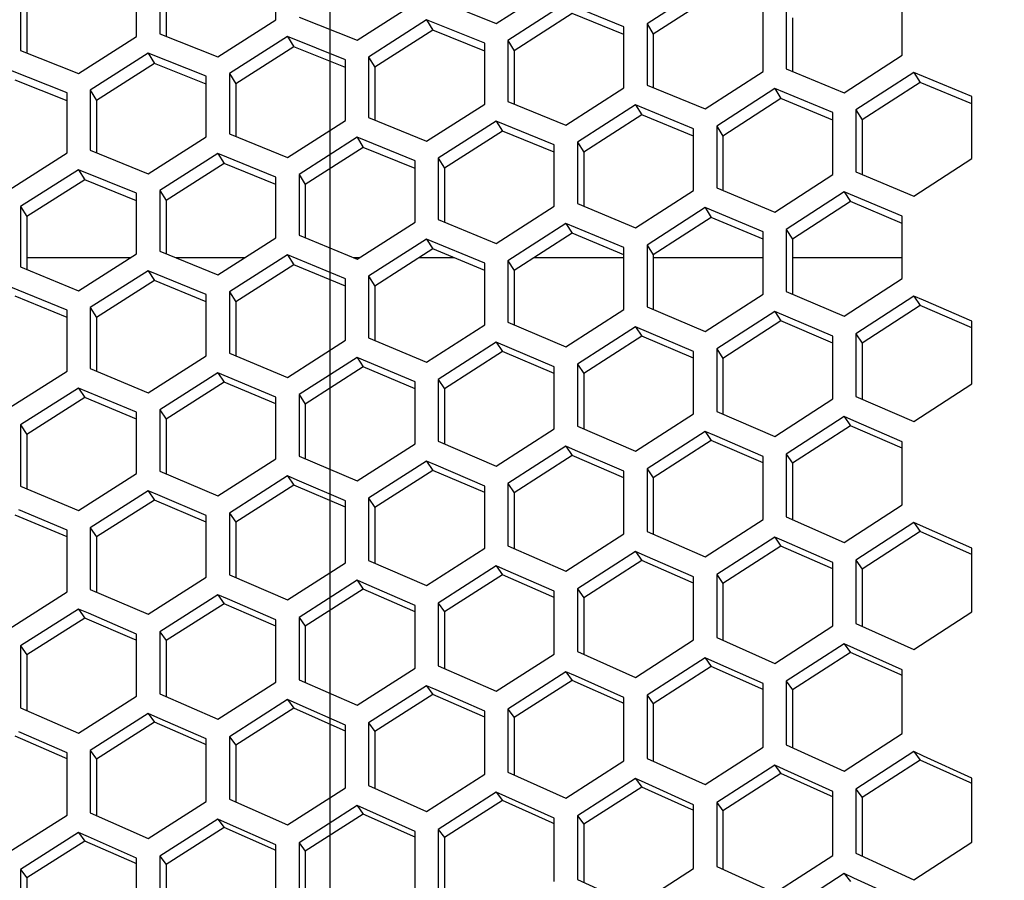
# Model space of a CAD drawing. Header units: millimetres. Extents: x 0 to 420, y 0 to 297.
# Tile 269 of 514: x 242 to 246.1, y 228.13 to 231.71. Entities that reach past the tile are written whole.
import ezdxf

# ---------------------------------------------------------------- set-up
doc = ezdxf.new("R2010")
doc.units = ezdxf.units.MM
doc.header["$LTSCALE"] = 23.1
doc.layers.get('0').update_dxf_attribs({"linetype": 'CONTINUOUS'})
doc.layers.add('DIM_PILOTEES', color=7, linetype='CONTINUOUS')
doc.styles.get("Standard").update_dxf_attribs({"font": 'txt', "width": 0.7})
doc.dimstyles.new('DIMSTYLE_1', dxfattribs={"dimtxt": 2.5, "dimasz": 3.5, "dimexe": 2, "dimexo": 0, "dimtad": 1, "dimdec": 0, "dimlfac": 10, "dimdsep": 46, "dimtxsty": 'Standard', "dimblk": '_FILLED', "dimblk1": '_FILLED', "dimblk2": '_FILLED', "dimcen": 0.09, "dimazin": 2, "dimtp": 1.2, "dimtm": 1.2, "dimtfac": 1, "dimtdec": 0, "dimtofl": 0, "dimtmove": 0, "dimatfit": 3, "dimldrblk": '_FILLED', "dimfxl": 0, "dimtolj": 1, "dimarcsym": 0})
doc.dimstyles.new('DIMSTYLE_2', dxfattribs={"dimtxt": 2.5, "dimasz": 3.5, "dimexe": 2, "dimexo": 0, "dimtad": 1, "dimdec": 0, "dimlfac": 10, "dimdsep": 46, "dimtxsty": 'Standard', "dimblk": '_FILLED', "dimblk1": '_FILLED', "dimblk2": '_FILLED', "dimcen": 0.09, "dimazin": 2, "dimtp": 0.5, "dimtm": 0.5, "dimtfac": 1, "dimtdec": 0, "dimtofl": 0, "dimtmove": 0, "dimatfit": 3, "dimldrblk": '_FILLED', "dimfxl": 0, "dimtolj": 1, "dimarcsym": 0})
doc.dimstyles.new('DIMSTYLE_4', dxfattribs={"dimtxt": 2.5, "dimasz": 3.5, "dimexe": 2, "dimexo": 0, "dimtad": 1, "dimdec": 0, "dimlfac": 10, "dimdsep": 46, "dimtxsty": 'Standard', "dimblk": '_FILLED', "dimblk1": '_FILLED', "dimblk2": '_FILLED', "dimcen": 0.09, "dimazin": 2, "dimtp": 0.8, "dimtm": 0.8, "dimtfac": 1, "dimtdec": 0, "dimtofl": 0, "dimtmove": 0, "dimatfit": 3, "dimldrblk": '_FILLED', "dimfxl": 0, "dimtolj": 1, "dimarcsym": 0})

# ---------------------------------------------------------------- blocks, each defined once
blk = doc.blocks.new('_FILLED')
at = {"color": 0, "linetype": 'ByBlock'}
blk.add_solid([(0, 0), (-1, 0.1429), (-1, -0.1429)], dxfattribs=at)
blk = doc.blocks.new('*D1')
at = {"layer": 'DIM_PILOTEES', "color": 2, "linetype": 'Continuous'}
for p, q in [((273.9153, 254.2086), (213.2201, 254.2086)), ((215.2201, 254.2086), (215.2201, 191.8279)), ((215.2201, 129.4471), (215.2201, 191.8279)), ((273.9407, 129.4471), (213.2201, 129.4471))]:
    blk.add_line(p, q, dxfattribs=at)
at = {"layer": 'DIM_PILOTEES', "color": 2, "linetype": 'Continuous', "xscale": 3.5, "yscale": 3.5, "zscale": 3.5}
for p, rotation in [((215.2201, 254.2086), 90), ((215.2201, 129.4471), 270)]:
    blk.add_blockref('_FILLED', p, dxfattribs=dict(at, rotation=rotation))
at = {"layer": 'DIM_PILOTEES', "color": 2, "linetype": 'Continuous', "insert": (212.0951, 191.6644), "char_height": 2.5, "width": 10.982143, "attachment_point": 2, "rotation": 90, "line_spacing_factor": 0.9}
blk.add_mtext('{\\ftxt;\\W0.0001;\\H0.0001;\\~}{\\ftxt;\\W2.9285714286;\\H2.5; }{\\ftxt;\\W0.0001;\\H0.0001;\\~}', dxfattribs=at)
blk = doc.blocks.new('*D2')
at = {"layer": 'DIM_PILOTEES', "color": 2, "linetype": 'Continuous'}
for p, q in [((226.3883, 206.1532), (226.3883, 267.8625)), ((243.2945, 226.4959), (243.2945, 267.8625)), ((226.3883, 265.8625), (218.8883, 265.8625)), ((218.8883, 265.8625), (234.8414, 265.8625)), ((250.7945, 265.8625), (234.8414, 265.8625)), ((243.2945, 265.8625), (250.7945, 265.8625))]:
    blk.add_line(p, q, dxfattribs=at)
at = {"layer": 'DIM_PILOTEES', "color": 2, "linetype": 'Continuous', "xscale": 3.5, "yscale": 3.5, "zscale": 3.5}
blk.add_blockref('_FILLED', (226.3883, 265.8625), dxfattribs=at)
at = {"layer": 'DIM_PILOTEES', "color": 2, "linetype": 'Continuous', "xscale": 3.5, "yscale": 3.5, "zscale": 3.5, "rotation": 180}
blk.add_blockref('_FILLED', (243.2945, 265.8625), dxfattribs=at)
at = {"layer": 'DIM_PILOTEES', "color": 2, "linetype": 'Continuous', "insert": (235.5503, 268.9875), "char_height": 2.5, "width": 8.035714, "attachment_point": 2, "line_spacing_factor": 0.9}
blk.add_mtext('{\\ftxt;\\W0.0001;\\H0.0001;\\~}{\\ftxt;\\W2.1428571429;\\H2.5; }{\\ftxt;\\W0.0001;\\H0.0001;\\~}', dxfattribs=at)
blk = doc.blocks.new('*D9')
at = {"layer": 'DIM_PILOTEES', "color": 2, "linetype": 'Continuous'}
for p, q in [((226.3883, 206.1532), (226.3883, 279.9641)), ((276.2211, 241.5579), (276.2211, 279.9641)), ((226.3883, 277.9641), (251.3047, 277.9641)), ((276.2211, 277.9641), (251.3047, 277.9641))]:
    blk.add_line(p, q, dxfattribs=at)
at = {"layer": 'DIM_PILOTEES', "color": 2, "linetype": 'Continuous', "xscale": 3.5, "yscale": 3.5, "zscale": 3.5, "rotation": 180}
blk.add_blockref('_FILLED', (226.3883, 277.9641), dxfattribs=at)
at = {"layer": 'DIM_PILOTEES', "color": 2, "linetype": 'Continuous', "xscale": 3.5, "yscale": 3.5, "zscale": 3.5}
blk.add_blockref('_FILLED', (276.2211, 277.9641), dxfattribs=at)
at = {"layer": 'DIM_PILOTEES', "color": 2, "linetype": 'Continuous', "insert": (253.158, 281.0891), "char_height": 2.5, "width": 8.839286, "attachment_point": 2, "line_spacing_factor": 0.9}
blk.add_mtext('{\\ftxt;\\W0.0001;\\H0.0001;\\~}{\\ftxt;\\W2.3571428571;\\H2.5; }{\\ftxt;\\W0.0001;\\H0.0001;\\~}', dxfattribs=at)

msp = doc.modelspace()

# ---------------------------------------------------------------- linework, layer by layer
at = {"color": 3, "linetype": 'Continuous'}
for p, q in [((243.069, 231.7123), (243.069, 231.9623)), ((242.5861, 231.9034), (242.5861, 231.6542)), ((242.4895, 231.6426), (242.4895, 231.8916)), ((242.0065, 231.8327), (242.0065, 231.5845)), ((243.9867, 231.6965), (244.2281, 231.8517)), ((244.856, 231.8511), (244.6145, 231.6953)), ((245.677, 231.5653), (245.677, 231.8216)), ((243.4071, 231.6273), (243.6486, 231.782)), ((243.7452, 231.7936), (243.9867, 231.6965)), ((244.2764, 231.7817), (244.035, 231.6264)), ((244.5179, 231.6838), (244.2764, 231.7817)), ((245.0975, 231.4974), (245.0975, 231.7527)), ((245.1941, 231.7642), (245.1941, 231.5087)), ((242.8276, 231.5581), (243.069, 231.7123)), ((243.1656, 231.7239), (243.4071, 231.6273)), ((243.6969, 231.7123), (243.4554, 231.5575)), ((243.9384, 231.6149), (243.6969, 231.7123)), ((244.5179, 231.4296), (244.5179, 231.6838)), ((244.6145, 231.6953), (244.6145, 231.4409)), ((242.248, 231.4889), (242.4895, 231.6426)), ((242.5861, 231.6542), (242.8276, 231.5581)), ((243.1173, 231.6429), (242.8759, 231.4887)), ((243.3588, 231.5461), (243.1173, 231.6429)), ((243.9384, 231.3617), (243.9384, 231.6149)), ((244.035, 231.6264), (244.035, 231.373)), ((242.0065, 231.5845), (242.248, 231.4889)), ((242.5378, 231.5735), (242.2963, 231.4198)), ((242.7793, 231.4772), (242.5378, 231.5735)), ((243.3588, 231.2939), (243.3588, 231.5461)), ((243.4554, 231.5575), (243.4554, 231.3052)), ((245.4356, 231.4087), (245.677, 231.5653)), ((242.1997, 231.4083), (241.9582, 231.5041)), ((244.856, 231.3414), (245.0975, 231.4974)), ((245.1941, 231.5087), (245.4356, 231.4087)), ((245.7253, 231.4938), (245.4839, 231.3372)), ((245.9668, 231.3931), (245.7253, 231.4938)), ((242.7793, 231.226), (242.7793, 231.4772)), ((242.8759, 231.4887), (242.8759, 231.2373)), ((242.2963, 231.4198), (242.2963, 231.1694)), ((244.2764, 231.274), (244.5179, 231.4296)), ((244.6145, 231.4409), (244.856, 231.3414)), ((245.1458, 231.4263), (244.9043, 231.2702)), ((245.3873, 231.326), (245.1458, 231.4263)), ((242.1997, 231.1581), (242.1997, 231.4083)), ((244.035, 231.373), (244.2764, 231.274)), ((245.9668, 231.1346), (245.9668, 231.3931)), ((243.6969, 231.2067), (243.9384, 231.3617)), ((244.5662, 231.3587), (244.3247, 231.2032)), ((244.8077, 231.259), (244.5662, 231.3587)), ((245.4839, 231.3372), (245.4839, 231.0796)), ((243.1173, 231.1394), (243.3588, 231.2939)), ((243.4554, 231.3052), (243.6969, 231.2067)), ((243.9867, 231.2912), (243.7452, 231.1361)), ((244.2281, 231.192), (243.9867, 231.2912)), ((245.3873, 231.0686), (245.3873, 231.326)), ((244.8077, 231.0026), (244.8077, 231.259)), ((244.9043, 231.2702), (244.9043, 231.0136)), ((242.5378, 231.072), (242.7793, 231.226)), ((242.8759, 231.2373), (243.1173, 231.1394)), ((243.4071, 231.2236), (243.1656, 231.0691)), ((243.6486, 231.125), (243.4071, 231.2236)), ((242.2963, 231.1694), (242.5378, 231.072)), ((244.2281, 230.9366), (244.2281, 231.192)), ((244.3247, 231.2032), (244.3247, 230.9476)), ((241.9582, 231.0047), (242.1997, 231.1581)), ((242.8276, 231.1561), (242.5861, 231.0021)), ((243.069, 231.0579), (242.8276, 231.1561)), ((243.6486, 230.8706), (243.6486, 231.125)), ((243.7452, 231.1361), (243.7452, 230.8816)), ((245.7253, 230.9777), (245.9668, 231.1346)), ((242.248, 231.0885), (242.0065, 230.935)), ((242.4895, 230.9909), (242.248, 231.0885)), ((243.069, 230.8046), (243.069, 231.0579)), ((243.1656, 231.0691), (243.1656, 230.8156)), ((245.1458, 230.9123), (245.3873, 231.0686)), ((245.4839, 231.0796), (245.7253, 230.9777)), ((242.5861, 231.0021), (242.5861, 230.7496)), ((244.5662, 230.8468), (244.8077, 231.0026)), ((244.9043, 231.0136), (245.1458, 230.9123)), ((242.4895, 230.7386), (242.4895, 230.9909)), ((245.4356, 230.9967), (245.1941, 230.8403)), ((245.677, 230.8946), (245.4356, 230.9967)), ((242.0065, 230.935), (242.0065, 230.6836)), ((243.9867, 230.7813), (244.2281, 230.9366)), ((244.3247, 230.9476), (244.5662, 230.8468)), ((244.856, 230.931), (244.6145, 230.7751)), ((245.0975, 230.8294), (244.856, 230.931)), ((243.7452, 230.8816), (243.9867, 230.7813)), ((245.677, 230.635), (245.677, 230.8946)), ((243.4071, 230.7158), (243.6486, 230.8706)), ((244.2764, 230.8653), (244.035, 230.7099)), ((244.5179, 230.7643), (244.2764, 230.8653)), ((245.1941, 230.8403), (245.1941, 230.5816)), ((242.8276, 230.6503), (243.069, 230.8046)), ((243.1656, 230.8156), (243.4071, 230.7158)), ((243.6969, 230.7996), (243.4554, 230.6448)), ((243.9384, 230.6991), (243.6969, 230.7996)), ((245.0975, 230.5709), (245.0975, 230.8294)), ((244.5179, 230.5068), (244.5179, 230.7643)), ((244.6145, 230.7751), (244.6145, 230.5175)), ((242.248, 230.5849), (242.4895, 230.7386)), ((242.5861, 230.7496), (242.8276, 230.6503)), ((243.1173, 230.7339), (242.8759, 230.5796)), ((243.3588, 230.6339), (243.1173, 230.7339)), ((242.0065, 230.6836), (242.248, 230.5849)), ((243.9384, 230.4427), (243.9384, 230.6991)), ((244.035, 230.7099), (244.035, 230.4533)), ((242.5378, 230.6682), (242.2963, 230.5144)), ((242.7793, 230.5688), (242.5378, 230.6682)), ((243.3588, 230.3785), (243.3588, 230.6339)), ((243.4554, 230.6448), (243.4554, 230.3892)), ((245.4356, 230.4784), (245.677, 230.635)), ((242.1997, 230.5036), (241.9582, 230.6026)), ((242.7793, 230.3144), (242.7793, 230.5688)), ((242.8759, 230.5796), (242.8759, 230.3251)), ((244.856, 230.4148), (245.0975, 230.5709)), ((245.1941, 230.5816), (245.4356, 230.4784)), ((245.7253, 230.5623), (245.4839, 230.4057)), ((245.7656, 230.545), (245.7253, 230.5623)), ((242.2963, 230.5144), (242.2963, 230.261)), ((244.6145, 230.5175), (244.856, 230.4148)), ((245.9668, 230.4584), (245.7656, 230.545)), ((242.1997, 230.2503), (242.1997, 230.5036)), ((244.2764, 230.3512), (244.5179, 230.5068)), ((245.1458, 230.4985), (244.9043, 230.3424)), ((245.3873, 230.3951), (245.1458, 230.4985)), ((243.6969, 230.2876), (243.9384, 230.4427)), ((244.035, 230.4533), (244.2764, 230.3512)), ((244.5662, 230.4347), (244.3247, 230.2791)), ((244.8077, 230.3318), (244.5662, 230.4347)), ((245.9668, 230.1968), (245.9668, 230.4584)), ((243.4554, 230.3892), (243.6969, 230.2876)), ((245.3873, 230.1345), (245.3873, 230.3951)), ((245.4839, 230.4057), (245.4839, 230.1449)), ((243.1173, 230.224), (243.3588, 230.3785)), ((243.9867, 230.3709), (243.7452, 230.2158)), ((244.2281, 230.2685), (243.9867, 230.3709)), ((242.5378, 230.1604), (242.7793, 230.3144)), ((242.8759, 230.3251), (243.1173, 230.224)), ((243.4071, 230.3071), (243.1656, 230.1525)), ((243.6486, 230.2052), (243.4071, 230.3071)), ((244.8077, 230.0723), (244.8077, 230.3318)), ((244.9043, 230.3424), (244.9043, 230.0826)), ((244.2281, 230.01), (244.2281, 230.2685)), ((244.3247, 230.2791), (244.3247, 230.0204)), ((241.9582, 230.0968), (242.1997, 230.2503)), ((242.2963, 230.261), (242.5378, 230.1604)), ((242.8276, 230.2432), (242.5861, 230.0892)), ((243.069, 230.1419), (242.8276, 230.2432)), ((243.6486, 229.9478), (243.6486, 230.2052)), ((243.7452, 230.2158), (243.7452, 229.9582)), ((245.7253, 230.0399), (245.9668, 230.1968)), ((242.248, 230.1794), (242.0065, 230.0259)), ((242.4895, 230.0787), (242.248, 230.1794)), ((243.069, 229.8855), (243.069, 230.1419)), ((243.1656, 230.1525), (243.1656, 229.8959)), ((245.4839, 230.1449), (245.7253, 230.0399)), ((245.1458, 229.9782), (245.3873, 230.1345)), ((242.4895, 229.8233), (242.4895, 230.0787)), ((242.5861, 230.0892), (242.5861, 229.8337)), ((244.5662, 229.9165), (244.8077, 230.0723)), ((244.9043, 230.0826), (245.1458, 229.9782)), ((245.4356, 230.0613), (245.1941, 229.905)), ((245.4758, 230.0438), (245.4356, 230.0613)), ((242.0065, 230.0259), (242.0065, 229.7714)), ((244.3247, 230.0204), (244.5662, 229.9165)), ((245.677, 229.9561), (245.4758, 230.0438)), ((243.9867, 229.8547), (244.2281, 230.01)), ((244.856, 229.9994), (244.6145, 229.8436)), ((244.8963, 229.982), (244.856, 229.9994)), ((245.0975, 229.8947), (244.8963, 229.982)), ((243.4071, 229.793), (243.6486, 229.9478)), ((243.7452, 229.9582), (243.9867, 229.8547)), ((244.2764, 229.9375), (244.035, 229.7822)), ((244.3167, 229.9202), (244.2764, 229.9375)), ((245.677, 229.6935), (245.677, 229.9561)), ((243.1656, 229.8959), (243.4071, 229.793)), ((244.5179, 229.8333), (244.3167, 229.9202)), ((245.0975, 229.6332), (245.0975, 229.8947)), ((245.1941, 229.905), (245.1941, 229.6432)), ((242.8276, 229.7313), (243.069, 229.8855)), ((243.6969, 229.8755), (243.4554, 229.7208)), ((243.7371, 229.8583), (243.6969, 229.8755)), ((243.9384, 229.7719), (243.7371, 229.8583)), ((242.248, 229.6696), (242.4895, 229.8233)), ((242.5861, 229.8337), (242.8276, 229.7313)), ((243.1173, 229.8136), (242.8759, 229.6594)), ((243.1576, 229.7965), (243.1173, 229.8136)), ((244.5179, 229.5728), (244.5179, 229.8333)), ((244.6145, 229.8436), (244.6145, 229.5829)), ((242.0065, 229.7714), (242.248, 229.6696)), ((243.3588, 229.7105), (243.1576, 229.7965)), ((243.9384, 229.5125), (243.9384, 229.7719)), ((244.035, 229.7822), (244.035, 229.5225)), ((242.5378, 229.7517), (242.2963, 229.598)), ((242.578, 229.7346), (242.5378, 229.7517)), ((242.7793, 229.6491), (242.578, 229.7346)), ((243.3588, 229.4521), (243.3588, 229.7105)), ((243.4554, 229.7208), (243.4554, 229.4622)), ((245.4356, 229.537), (245.677, 229.6935)), ((242.1997, 229.5877), (241.9985, 229.6728)), ((242.7793, 229.3918), (242.7793, 229.6491)), ((242.8759, 229.6594), (242.8759, 229.4018)), ((244.856, 229.4771), (245.0975, 229.6332)), ((245.1941, 229.6432), (245.4356, 229.537)), ((245.7253, 229.6196), (245.4839, 229.463)), ((245.7656, 229.6018), (245.7253, 229.6196)), ((242.1997, 229.3314), (242.1997, 229.5877)), ((242.2963, 229.598), (242.2963, 229.3415)), ((244.2764, 229.4173), (244.5179, 229.5728)), ((244.6145, 229.5829), (244.856, 229.4771)), ((245.9668, 229.5126), (245.7656, 229.6018)), ((245.1458, 229.5595), (244.9043, 229.4035)), ((245.186, 229.5418), (245.1458, 229.5595)), ((245.3873, 229.4531), (245.186, 229.5418)), ((243.6969, 229.3575), (243.9384, 229.5125)), ((244.035, 229.5225), (244.2764, 229.4173)), ((244.5662, 229.4995), (244.3247, 229.344)), ((244.6065, 229.4819), (244.5662, 229.4995)), ((245.9668, 229.248), (245.9668, 229.5126)), ((243.1173, 229.2977), (243.3588, 229.4521)), ((243.4554, 229.4622), (243.6969, 229.3575)), ((244.8077, 229.3936), (244.6065, 229.4819)), ((245.3873, 229.1895), (245.3873, 229.4531)), ((245.4839, 229.463), (245.4839, 229.1993)), ((242.8759, 229.4018), (243.1173, 229.2977)), ((243.9867, 229.4395), (243.7452, 229.2845)), ((244.0269, 229.4219), (243.9867, 229.4395)), ((244.2281, 229.3341), (244.0269, 229.4219)), ((244.9043, 229.4035), (244.9043, 229.1408)), ((242.5378, 229.2379), (242.7793, 229.3918)), ((243.4071, 229.3794), (243.1656, 229.225)), ((243.4474, 229.362), (243.4071, 229.3794)), ((243.6486, 229.2746), (243.4474, 229.362)), ((244.8077, 229.1311), (244.8077, 229.3936)), ((241.9582, 229.178), (242.1997, 229.3314)), ((242.2963, 229.3415), (242.5378, 229.2379)), ((242.8276, 229.3194), (242.5861, 229.1655)), ((242.8678, 229.3021), (242.8276, 229.3194)), ((244.2281, 229.0726), (244.2281, 229.3341)), ((244.3247, 229.344), (244.3247, 229.0824)), ((243.069, 229.2151), (242.8678, 229.3021)), ((243.7452, 229.2845), (243.7452, 229.0239)), ((242.248, 229.2594), (242.0065, 229.106)), ((242.2883, 229.2421), (242.248, 229.2594)), ((242.4895, 229.1555), (242.2883, 229.2421)), ((243.6486, 229.0142), (243.6486, 229.2746)), ((245.7253, 229.0912), (245.9668, 229.248)), ((243.069, 228.9557), (243.069, 229.2151)), ((243.1656, 229.225), (243.1656, 228.9655)), ((245.4839, 229.1993), (245.7253, 229.0912)), ((242.4895, 228.8973), (242.4895, 229.1555)), ((242.5861, 229.1655), (242.5861, 228.907)), ((245.1458, 229.0333), (245.3873, 229.1895)), ((244.5662, 228.9754), (244.8077, 229.1311)), ((244.9043, 229.1408), (245.1458, 229.0333)), ((245.4356, 229.1151), (245.1941, 228.9589)), ((245.4758, 229.0971), (245.4356, 229.1151)), ((242.0065, 229.106), (242.0065, 228.8486)), ((244.3247, 229.0824), (244.5662, 228.9754)), ((245.677, 229.0069), (245.4758, 229.0971)), ((243.9867, 228.9175), (244.2281, 229.0726)), ((244.856, 229.057), (244.6145, 228.9013)), ((244.8963, 229.0391), (244.856, 229.057)), ((245.0975, 228.9493), (244.8963, 229.0391)), ((243.4071, 228.8596), (243.6486, 229.0142)), ((243.7452, 229.0239), (243.9867, 228.9175)), ((244.2764, 228.9989), (244.035, 228.8437)), ((244.3167, 228.9811), (244.2764, 228.9989)), ((245.677, 228.7414), (245.677, 229.0069)), ((242.8276, 228.8016), (243.069, 228.9557)), ((243.1656, 228.9655), (243.4071, 228.8596)), ((244.5179, 228.8917), (244.3167, 228.9811)), ((245.1941, 228.9589), (245.1941, 228.6943)), ((243.6969, 228.9408), (243.4554, 228.7861)), ((243.7371, 228.923), (243.6969, 228.9408)), ((243.9384, 228.8341), (243.7371, 228.923)), ((245.0975, 228.6849), (245.0975, 228.9493)), ((242.248, 228.7437), (242.4895, 228.8973)), ((242.5861, 228.907), (242.8276, 228.8016)), ((243.1173, 228.8826), (242.8759, 228.7285)), ((243.1576, 228.865), (243.1173, 228.8826)), ((244.5179, 228.6283), (244.5179, 228.8917)), ((244.6145, 228.9013), (244.6145, 228.6378)), ((242.0065, 228.8486), (242.248, 228.7437)), ((243.3588, 228.7765), (243.1576, 228.865)), ((243.9384, 228.5718), (243.9384, 228.8341)), ((244.035, 228.8437), (244.035, 228.5812)), ((242.5378, 228.8245), (242.2963, 228.6709)), ((242.578, 228.8069), (242.5378, 228.8245)), ((242.7793, 228.7189), (242.578, 228.8069)), ((243.4554, 228.7861), (243.4554, 228.5247)), ((242.1997, 228.6613), (241.9985, 228.7489)), ((243.3588, 228.5153), (243.3588, 228.7765)), ((242.7793, 228.4587), (242.7793, 228.7189)), ((242.8759, 228.7285), (242.8759, 228.4682)), ((245.4356, 228.585), (245.677, 228.7414)), ((242.2963, 228.6709), (242.2963, 228.4116)), ((244.856, 228.529), (245.0975, 228.6849)), ((245.1941, 228.6943), (245.4356, 228.585)), ((245.7253, 228.6663), (245.4839, 228.5099)), ((245.7656, 228.648), (245.7253, 228.6663)), ((242.1997, 228.4022), (242.1997, 228.6613)), ((244.2764, 228.473), (244.5179, 228.6283)), ((244.6145, 228.6378), (244.856, 228.529)), ((245.9668, 228.5563), (245.7656, 228.648)), ((244.035, 228.5812), (244.2764, 228.473)), ((245.1458, 228.6101), (244.9043, 228.4542)), ((245.186, 228.5919), (245.1458, 228.6101)), ((245.3873, 228.5006), (245.186, 228.5919)), ((243.6969, 228.417), (243.9384, 228.5718)), ((244.5662, 228.5539), (244.3247, 228.3985)), ((244.6065, 228.5357), (244.5662, 228.5539)), ((245.9668, 228.2889), (245.9668, 228.5563)), ((243.1173, 228.361), (243.3588, 228.5153)), ((243.4554, 228.5247), (243.6969, 228.417)), ((244.8077, 228.4449), (244.6065, 228.5357)), ((245.3873, 228.2343), (245.3873, 228.5006)), ((245.4839, 228.5099), (245.4839, 228.2434)), ((242.5378, 228.305), (242.7793, 228.4587)), ((242.8759, 228.4682), (243.1173, 228.361)), ((243.9867, 228.4976), (243.7452, 228.3428)), ((244.0269, 228.4796), (243.9867, 228.4976)), ((244.2281, 228.3892), (244.0269, 228.4796)), ((243.4071, 228.4414), (243.1656, 228.2872)), ((243.4474, 228.4235), (243.4071, 228.4414)), ((243.6486, 228.3336), (243.4474, 228.4235)), ((244.8077, 228.1797), (244.8077, 228.4449)), ((244.9043, 228.4542), (244.9043, 228.1888)), ((241.9582, 228.249), (242.1997, 228.4022)), ((242.2963, 228.4116), (242.5378, 228.305)), ((242.8276, 228.3852), (242.5861, 228.2315)), ((242.8678, 228.3674), (242.8276, 228.3852)), ((244.2281, 228.1251), (244.2281, 228.3892)), ((244.3247, 228.3985), (244.3247, 228.1342)), ((243.069, 228.2779), (242.8678, 228.3674)), ((243.7452, 228.3428), (243.7452, 228.0795)), ((242.248, 228.329), (242.0065, 228.1758)), ((242.2883, 228.3113), (242.248, 228.329)), ((242.4895, 228.2222), (242.2883, 228.3113)), ((243.6486, 228.0704), (243.6486, 228.3336)), ((243.069, 228.0158), (243.069, 228.2779)), ((243.1656, 228.2872), (243.1656, 228.0249)), ((245.7253, 228.1324), (245.9668, 228.2889)), ((242.4895, 227.9612), (242.4895, 228.2222)), ((242.5861, 228.2315), (242.5861, 227.9703)), ((245.1458, 228.0783), (245.3873, 228.2343)), ((245.4839, 228.2434), (245.7253, 228.1324)), ((242.0065, 228.1758), (242.0065, 227.9157)), ((244.5662, 228.0242), (244.8077, 228.1797)), ((244.9043, 228.1888), (245.1458, 228.0783)), ((244.3247, 228.1342), (244.5662, 228.0242)), ((245.4356, 228.1587), (245.1941, 228.0027)), ((245.4758, 228.1402), (245.4356, 228.1587)), ((245.677, 228.0475), (245.4758, 228.1402))]:
    msp.add_line(p, q, dxfattribs=at)
at = {"color": 7, "linetype": 'Continuous'}
for p, q in [((242.612, 231.8594), (242.612, 231.6439)), ((242.0324, 231.7887), (242.0324, 231.5743)), ((244.8819, 231.8079), (244.6404, 231.6525)), ((244.3023, 231.7385), (244.0608, 231.5836)), ((244.5179, 231.6515), (244.3023, 231.7385)), ((243.6969, 231.7123), (243.7228, 231.6691)), ((245.22, 231.7213), (245.22, 231.498)), ((243.7228, 231.6691), (243.4813, 231.5147)), ((243.9384, 231.5825), (243.7228, 231.6691)), ((244.6145, 231.6953), (244.6404, 231.6525)), ((243.1173, 231.6429), (243.1432, 231.5997)), ((244.035, 231.6264), (244.0608, 231.5836)), ((244.6404, 231.6525), (244.6404, 231.4302)), ((242.5378, 231.5735), (242.5637, 231.5303)), ((243.1432, 231.5997), (242.9017, 231.4458)), ((243.3588, 231.5136), (243.1432, 231.5997)), ((244.0608, 231.5836), (244.0608, 231.3624)), ((243.4554, 231.5575), (243.4813, 231.5147)), ((242.5637, 231.5303), (242.3222, 231.3769)), ((242.7793, 231.4446), (242.5637, 231.5303)), ((243.4813, 231.5147), (243.4813, 231.2946)), ((245.7253, 231.4938), (245.7512, 231.4518)), ((242.1997, 231.3757), (241.9841, 231.4609)), ((242.8759, 231.4887), (242.9017, 231.4458)), ((245.7512, 231.4518), (245.5097, 231.2955)), ((245.9668, 231.3622), (245.7512, 231.4518)), ((242.2963, 231.4198), (242.3222, 231.3769)), ((242.9017, 231.4458), (242.9017, 231.2268)), ((245.1458, 231.4263), (245.1717, 231.3843)), ((242.3222, 231.3769), (242.3222, 231.159)), ((245.1717, 231.3843), (244.9302, 231.2285)), ((245.3873, 231.2951), (245.1717, 231.3843)), ((244.5662, 231.3587), (244.5921, 231.3167)), ((245.4839, 231.3372), (245.5097, 231.2955)), ((243.9867, 231.2912), (244.0125, 231.2492)), ((244.5921, 231.3167), (244.3506, 231.1615)), ((244.8077, 231.228), (244.5921, 231.3167)), ((245.5097, 231.2955), (245.5097, 231.0687)), ((244.0125, 231.2492), (243.7711, 231.0944)), ((244.2281, 231.1609), (244.0125, 231.2492)), ((244.9043, 231.2702), (244.9302, 231.2285)), ((243.4071, 231.2236), (243.433, 231.1816)), ((244.9302, 231.2285), (244.9302, 231.0028)), ((243.433, 231.1816), (243.1915, 231.0274)), ((243.6486, 231.0938), (243.433, 231.1816)), ((244.3247, 231.2032), (244.3506, 231.1615)), ((242.8276, 231.1561), (242.8534, 231.1141)), ((243.7452, 231.1361), (243.7711, 231.0944)), ((244.3506, 231.1615), (244.3506, 230.9368)), ((242.248, 231.0885), (242.2739, 231.0465)), ((242.8534, 231.1141), (242.612, 230.9604)), ((243.069, 231.0267), (242.8534, 231.1141)), ((243.7711, 231.0944), (243.7711, 230.8709)), ((242.2739, 231.0465), (242.0324, 230.8933)), ((242.4895, 230.9596), (242.2739, 231.0465)), ((243.1656, 231.0691), (243.1915, 231.0274)), ((242.5861, 231.0021), (242.612, 230.9604)), ((243.1915, 231.0274), (243.1915, 230.8049)), ((242.612, 230.9604), (242.612, 230.739)), ((245.4356, 230.9967), (245.4614, 230.9558)), ((242.0065, 230.935), (242.0324, 230.8933)), ((244.856, 230.931), (244.8819, 230.8901)), ((245.4614, 230.9558), (245.22, 230.7997)), ((245.677, 230.865), (245.4614, 230.9558)), ((242.0324, 230.8933), (242.0324, 230.6731)), ((244.8819, 230.8901), (244.6404, 230.7346)), ((245.0975, 230.7998), (244.8819, 230.8901)), ((244.2764, 230.8653), (244.3023, 230.8244)), ((245.1941, 230.8403), (245.22, 230.7997)), ((243.6969, 230.7996), (243.7228, 230.7588)), ((244.3023, 230.8244), (244.0608, 230.6694)), ((244.5179, 230.7345), (244.3023, 230.8244)), ((245.22, 230.7997), (245.22, 230.5706)), ((243.7228, 230.7588), (243.4813, 230.6042)), ((243.9384, 230.6693), (243.7228, 230.7588)), ((244.6145, 230.7751), (244.6404, 230.7346)), ((242.4633, 230.722), (242.0324, 230.722)), ((242.9397, 230.722), (242.6535, 230.722)), ((243.1173, 230.7339), (243.1432, 230.6931)), ((243.4167, 230.722), (243.3923, 230.722)), ((243.8116, 230.722), (243.6653, 230.722)), ((244.5179, 230.722), (244.1427, 230.722)), ((244.6404, 230.7346), (244.6404, 230.5065)), ((245.0975, 230.722), (244.6404, 230.722)), ((245.677, 230.722), (245.22, 230.722)), ((243.1432, 230.6931), (242.9017, 230.5391)), ((243.3588, 230.6041), (243.1432, 230.6931)), ((244.035, 230.7099), (244.0608, 230.6694)), ((242.5378, 230.6682), (242.5637, 230.6274)), ((243.4554, 230.6448), (243.4813, 230.6042)), ((244.0608, 230.6694), (244.0608, 230.4424)), ((242.5637, 230.6274), (242.3222, 230.4739)), ((242.7793, 230.5389), (242.5637, 230.6274)), ((243.4813, 230.6042), (243.4813, 230.3784)), ((242.1997, 230.4736), (241.9841, 230.5617)), ((242.8759, 230.5796), (242.9017, 230.5391)), ((245.7253, 230.5623), (245.7512, 230.5226)), ((242.2963, 230.5144), (242.3222, 230.4739)), ((242.9017, 230.5391), (242.9017, 230.3143)), ((245.7512, 230.5226), (245.5097, 230.3663)), ((245.9668, 230.4302), (245.7512, 230.5226)), ((242.3222, 230.4739), (242.3222, 230.2502)), ((245.1458, 230.4985), (245.1717, 230.4588)), ((244.5662, 230.4347), (244.5921, 230.395)), ((245.1717, 230.4588), (244.9302, 230.303)), ((245.3873, 230.3668), (245.1717, 230.4588)), ((244.5921, 230.395), (244.3506, 230.2397)), ((244.8077, 230.3035), (244.5921, 230.395)), ((245.4839, 230.4057), (245.5097, 230.3663)), ((243.9867, 230.3709), (244.0125, 230.3312)), ((245.5097, 230.3663), (245.5097, 230.1337)), ((243.4071, 230.3071), (243.433, 230.2674)), ((244.0125, 230.3312), (243.7711, 230.1764)), ((244.2281, 230.2401), (244.0125, 230.3312)), ((244.9043, 230.3424), (244.9302, 230.303)), ((244.9302, 230.303), (244.9302, 230.0715)), ((243.433, 230.2674), (243.1915, 230.1131)), ((243.6486, 230.1768), (243.433, 230.2674)), ((244.3247, 230.2791), (244.3506, 230.2397)), ((242.8276, 230.2432), (242.8534, 230.2035)), ((244.3506, 230.2397), (244.3506, 230.0093)), ((242.8534, 230.2035), (242.612, 230.0498)), ((243.069, 230.1134), (242.8534, 230.2035)), ((243.7452, 230.2158), (243.7711, 230.1764)), ((242.2739, 230.1397), (242.0324, 229.9865)), ((242.248, 230.1794), (242.2739, 230.1397)), ((242.4895, 230.0501), (242.2739, 230.1397)), ((243.1656, 230.1525), (243.1915, 230.1131)), ((243.7711, 230.1764), (243.7711, 229.9471)), ((243.1915, 230.1131), (243.1915, 229.8849)), ((242.5861, 230.0892), (242.612, 230.0498)), ((245.4356, 230.0613), (245.4614, 230.0228)), ((242.0065, 230.0259), (242.0324, 229.9865)), ((242.612, 230.0498), (242.612, 229.8227)), ((245.4614, 230.0228), (245.22, 229.8668)), ((245.677, 229.9292), (245.4614, 230.0228)), ((242.0324, 229.9865), (242.0324, 229.7605)), ((244.856, 229.9994), (244.8819, 229.9609)), ((244.2764, 229.9375), (244.3023, 229.899)), ((244.8819, 229.9609), (244.6404, 229.8054)), ((245.0975, 229.8677), (244.8819, 229.9609)), ((244.3023, 229.899), (244.0608, 229.744)), ((244.5179, 229.8063), (244.3023, 229.899)), ((245.1941, 229.905), (245.22, 229.8668)), ((243.6969, 229.8755), (243.7228, 229.837)), ((245.22, 229.8668), (245.22, 229.6319)), ((243.1173, 229.8136), (243.1432, 229.7751)), ((243.7228, 229.837), (243.4813, 229.6826)), ((243.9384, 229.7448), (243.7228, 229.837)), ((244.6145, 229.8436), (244.6404, 229.8054)), ((243.1432, 229.7751), (242.9017, 229.6212)), ((243.3588, 229.6834), (243.1432, 229.7751)), ((244.035, 229.7822), (244.0608, 229.744)), ((244.6404, 229.8054), (244.6404, 229.5716)), ((242.5378, 229.7517), (242.5637, 229.7132)), ((244.0608, 229.744), (244.0608, 229.5113)), ((242.5637, 229.7132), (242.3222, 229.5598)), ((242.7793, 229.6219), (242.5637, 229.7132)), ((243.4554, 229.7208), (243.4813, 229.6826)), ((242.1997, 229.5604), (241.9841, 229.6512)), ((242.8759, 229.6594), (242.9017, 229.6212)), ((243.4813, 229.6826), (243.4813, 229.451)), ((242.9017, 229.6212), (242.9017, 229.3907)), ((245.7253, 229.6196), (245.7512, 229.5822)), ((242.2963, 229.598), (242.3222, 229.5598)), ((245.7512, 229.5822), (245.5097, 229.426)), ((245.9573, 229.4912), (245.7512, 229.5822)), ((242.3222, 229.5598), (242.3222, 229.3304)), ((245.1458, 229.5595), (245.1717, 229.5222)), ((244.5662, 229.4995), (244.5921, 229.4622)), ((245.1717, 229.5222), (244.9302, 229.3665)), ((245.3778, 229.4316), (245.1717, 229.5222)), ((245.9668, 229.487), (245.9573, 229.4912)), ((244.5921, 229.4622), (244.3506, 229.307)), ((244.7983, 229.372), (244.5921, 229.4622)), ((245.4839, 229.463), (245.5097, 229.426)), ((244.0125, 229.4021), (243.7711, 229.2475)), ((243.9867, 229.4395), (244.0125, 229.4021)), ((244.2187, 229.3124), (244.0125, 229.4021)), ((244.9043, 229.4035), (244.9302, 229.3665)), ((245.3873, 229.4275), (245.3778, 229.4316)), ((245.3873, 229.4275), (245.3778, 229.4316)), ((245.5097, 229.426), (245.5097, 229.1877)), ((243.4071, 229.3794), (243.433, 229.3421)), ((244.8077, 229.3679), (244.7983, 229.372)), ((244.9302, 229.3665), (244.9302, 229.1293)), ((242.8276, 229.3194), (242.8534, 229.2821)), ((243.433, 229.3421), (243.1915, 229.188)), ((243.6392, 229.2529), (243.433, 229.3421)), ((244.3247, 229.344), (244.3506, 229.307)), ((242.8534, 229.2821), (242.612, 229.1285)), ((243.0596, 229.1933), (242.8534, 229.2821)), ((243.7452, 229.2845), (243.7711, 229.2475)), ((244.2281, 229.3083), (244.2187, 229.3124)), ((244.3506, 229.307), (244.3506, 229.0709)), ((242.248, 229.2594), (242.2739, 229.222)), ((243.6486, 229.2488), (243.6392, 229.2529)), ((243.7711, 229.2475), (243.7711, 229.0125)), ((242.2739, 229.222), (242.0324, 229.0689)), ((242.4801, 229.1337), (242.2739, 229.222)), ((243.1656, 229.225), (243.1915, 229.188)), ((242.5861, 229.1655), (242.612, 229.1285)), ((243.069, 229.1892), (243.0596, 229.1933)), ((243.1915, 229.188), (243.1915, 228.9541)), ((242.4895, 229.1297), (242.4801, 229.1337)), ((242.4895, 229.1296), (242.4801, 229.1337)), ((242.612, 229.1285), (242.612, 228.8958)), ((245.4356, 229.1151), (245.4614, 229.079)), ((242.0065, 229.106), (242.0324, 229.0689)), ((245.4614, 229.079), (245.22, 228.9231)), ((245.668, 228.9867), (245.4614, 229.079)), ((242.0324, 229.0689), (242.0324, 228.8374)), ((244.856, 229.057), (244.8819, 229.0209)), ((244.2764, 228.9989), (244.3023, 228.9627)), ((244.8819, 229.0209), (244.6404, 228.8655)), ((245.0884, 228.929), (244.8819, 229.0209)), ((244.3023, 228.9627), (244.0608, 228.8079)), ((244.5089, 228.8714), (244.3023, 228.9627)), ((245.1941, 228.9589), (245.22, 228.9231)), ((245.677, 228.9827), (245.668, 228.9867)), ((245.677, 228.9827), (245.668, 228.9867)), ((243.6969, 228.9408), (243.7228, 228.9046)), ((245.0975, 228.925), (245.0884, 228.929)), ((245.0975, 228.925), (245.0884, 228.929)), ((245.22, 228.9231), (245.22, 228.6826)), ((243.1173, 228.8826), (243.1432, 228.8465)), ((243.7228, 228.9046), (243.4813, 228.7503)), ((243.9293, 228.8137), (243.7228, 228.9046)), ((244.5179, 228.8674), (244.5089, 228.8714)), ((244.5179, 228.8673), (244.5089, 228.8714)), ((244.6145, 228.9013), (244.6404, 228.8655)), ((243.1432, 228.8465), (242.9017, 228.6927)), ((243.3498, 228.756), (243.1432, 228.8465)), ((244.035, 228.8437), (244.0608, 228.8079)), ((244.6404, 228.8655), (244.6404, 228.6261)), ((242.5637, 228.7883), (242.3222, 228.6351)), ((242.5378, 228.8245), (242.5637, 228.7883)), ((242.7703, 228.6983), (242.5637, 228.7883)), ((243.4554, 228.7861), (243.4813, 228.7503)), ((243.9384, 228.8097), (243.9293, 228.8137)), ((244.0608, 228.8079), (244.0608, 228.5697)), ((243.3588, 228.752), (243.3498, 228.756)), ((243.4813, 228.7503), (243.4813, 228.5132)), ((242.1907, 228.6406), (241.9841, 228.7302)), ((242.8759, 228.7285), (242.9017, 228.6927)), ((242.2963, 228.6709), (242.3222, 228.6351)), ((242.7793, 228.6944), (242.7703, 228.6983)), ((242.9017, 228.6927), (242.9017, 228.4567)), ((245.7253, 228.6663), (245.7512, 228.6313)), ((242.1997, 228.6367), (242.1907, 228.6406)), ((242.3222, 228.6351), (242.3222, 228.4002)), ((245.7512, 228.6313), (245.5097, 228.4752)), ((245.9582, 228.5373), (245.7512, 228.6313)), ((245.1458, 228.6101), (245.1717, 228.5751)), ((244.5662, 228.5539), (244.5921, 228.5189)), ((245.1717, 228.5751), (244.9302, 228.4196)), ((245.3786, 228.4816), (245.1717, 228.5751)), ((244.5921, 228.5189), (244.3506, 228.3639)), ((244.7991, 228.4258), (244.5921, 228.5189)), ((245.4839, 228.5099), (245.5097, 228.4752)), ((245.9668, 228.5334), (245.9582, 228.5373)), ((244.0125, 228.4627), (243.7711, 228.3082)), ((243.9867, 228.4976), (244.0125, 228.4627)), ((244.2195, 228.3701), (244.0125, 228.4627)), ((245.3873, 228.4777), (245.3786, 228.4816)), ((245.3873, 228.4777), (245.3786, 228.4816)), ((245.5097, 228.4752), (245.5097, 228.2315)), ((243.4071, 228.4414), (243.433, 228.4065)), ((244.8077, 228.422), (244.7991, 228.4258)), ((244.9043, 228.4542), (244.9302, 228.4196)), ((244.9302, 228.4196), (244.9302, 228.1769)), ((242.8276, 228.3852), (242.8534, 228.3503)), ((243.433, 228.4065), (243.1915, 228.2525)), ((243.64, 228.3143), (243.433, 228.4065)), ((244.3247, 228.3985), (244.3506, 228.3639)), ((242.8534, 228.3503), (242.612, 228.1969)), ((243.0604, 228.2586), (242.8534, 228.3503)), ((243.7452, 228.3428), (243.7711, 228.3082)), ((244.2281, 228.3662), (244.2195, 228.3701)), ((244.2281, 228.3662), (244.2196, 228.3701)), ((244.3506, 228.3639), (244.3506, 228.1224)), ((242.2739, 228.294), (242.0324, 228.1412)), ((242.248, 228.329), (242.2739, 228.294)), ((242.4809, 228.2028), (242.2739, 228.294)), ((243.6486, 228.3105), (243.64, 228.3143)), ((243.7711, 228.3082), (243.7711, 228.0678)), ((243.069, 228.2547), (243.0604, 228.2586)), ((243.1656, 228.2872), (243.1915, 228.2525)), ((242.5861, 228.2315), (242.612, 228.1969)), ((243.1915, 228.2525), (243.1915, 228.0133)), ((242.0065, 228.1758), (242.0324, 228.1412)), ((242.4895, 228.199), (242.4809, 228.2028)), ((242.612, 228.1969), (242.612, 227.9588)), ((242.0324, 228.1412), (242.0324, 227.9042)), ((245.4356, 228.1587), (245.4614, 228.125))]:
    msp.add_line(p, q, dxfattribs=at)

# ---------------------------------------------------------------- dimensions: what is measured, and where the dimension line sits
at = {"layer": 'DIM_PILOTEES', "color": 2, "linetype": 'Continuous'}
for base, p1, p2, angle, text, dimstyle, picture, middle in [((226.3883, 277.9641), (276.2211, 241.5579), (226.3883, 206.1532), 180, '{\\ftxt;\\W0.0001;\\H0.0001;\\~}{\\ftxt;\\W2.3571428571;\\H2.5; }{\\ftxt;\\W0.0001;\\H0.0001;\\~}', 'DIMSTYLE_4', '*D9', (252.8009, 277.9641)), ((226.3883, 265.8625), (243.2945, 226.4959), (226.3883, 206.1532), 180, '{\\ftxt;\\W0.0001;\\H0.0001;\\~}{\\ftxt;\\W2.1428571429;\\H2.5; }{\\ftxt;\\W0.0001;\\H0.0001;\\~}', 'DIMSTYLE_2', '*D2', (235.1932, 265.8625)), ((215.2201, 254.2086), (273.9407, 129.4471), (273.9153, 254.2086), 90, '{\\ftxt;\\W0.0001;\\H0.0001;\\~}{\\ftxt;\\W2.9285714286;\\H2.5; }{\\ftxt;\\W0.0001;\\H0.0001;\\~}', 'DIMSTYLE_1', '*D1', (215.2201, 191.3072))]:
    dim = msp.add_linear_dim(base=base, p1=p1, p2=p2, angle=angle, text=text, dimstyle=dimstyle, dxfattribs=at)
    dim.commit()
    dim.dimension.update_dxf_attribs({"geometry": picture, "text_midpoint": middle, "dimtype": 160})

doc.saveas('drawing.dxf')
